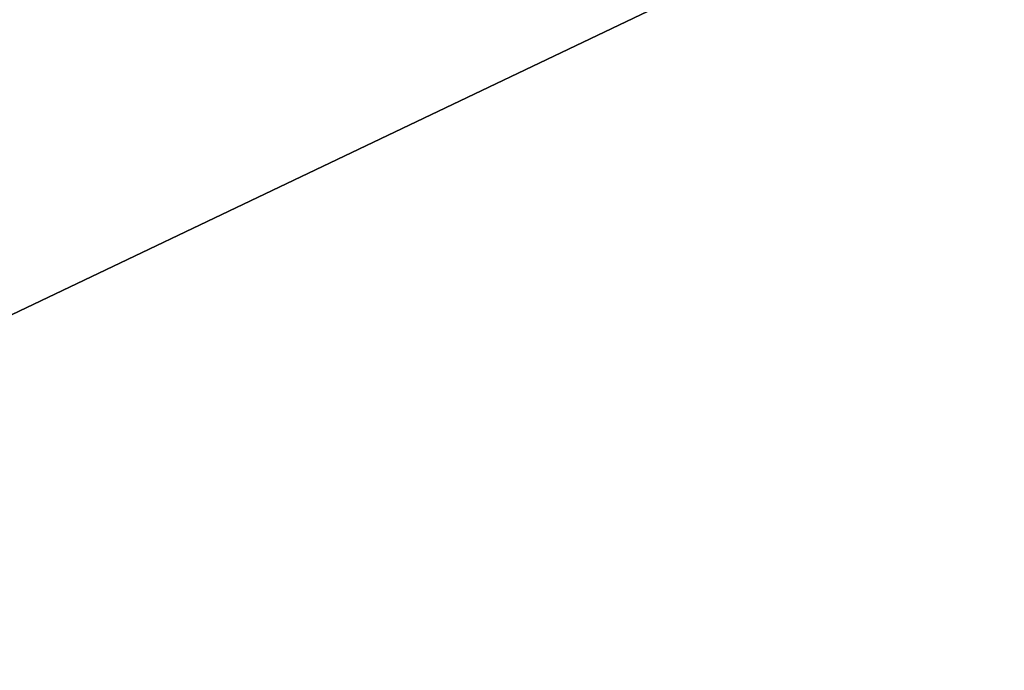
# Model space of a CAD drawing. Extents: x -250 to 250, y -968 to 894.
# Tile 340 of 656: x 3.504 to 3.96, y -818.494 to -818.192. Entities that reach past the tile are written whole.
import ezdxf

# ---------------------------------------------------------------- set-up
doc = ezdxf.new("R2010")
doc.units = 0
doc.header["$LTSCALE"] = 3.583593
for name, color, linetype in [('112', 7, 'CONTINUOUS'), ('113', 7, 'CONTINUOUS'), ('115', 7, 'CONTINUOUS'), ('133', 7, 'CONTINUOUS'), ('6', 7, 'CONTINUOUS'), ('988', 7, 'CONTINUOUS'), ('997', 7, 'CONTINUOUS')]:
    doc.layers.add(name, color=color, linetype=linetype)

msp = doc.modelspace()

# ---------------------------------------------------------------- linework, layer by layer
at = {"layer": '112', "color": 7, "linetype": 'CONTINUOUS'}
for points in [[(14.36393, -800.99128, -68.65), (0, -819.35832, -68.65), (12.85708, -799.69742, -68.65), (14.36393, -800.99128, -68.65)], [(14.36393, -800.99128, -68.65), (0, -820.9, -68.65), (0, -819.35832, -68.65), (14.36393, -800.99128, -68.65)]]:
    msp.add_3dface(points, dxfattribs=at)
at = {"layer": '113', "color": 7, "linetype": 'CONTINUOUS'}
msp.add_3dface([(0, -820, -15.65), (9.02198, -814.71607, -15.65), (0, -817.1, -15.65), (0, -820, -15.65)], dxfattribs=at)
at = {"layer": '115', "color": 7, "linetype": 'CONTINUOUS'}
for points in [[(0, -821, -56.75), (14.46484, -800.99625, -68.55), (3.51969, -820.35698, -55.37323), (0, -821, -56.75)], [(0, -821, -56.75), (0, -821, -68.55), (14.46484, -800.99625, -68.55), (0, -821, -56.75)], [(3.51969, -820.35698, -55.37323), (14.46484, -800.99625, -68.55), (5.14908, -819.59874, -51.65), (3.51969, -820.35698, -55.37323)], [(0, -821, -16.65), (4.08968, -820.12711, -27.05004), (9.82914, -815.30637, -16.65), (0, -821, -16.65)]]:
    msp.add_3dface(points, dxfattribs=at)
at = {"layer": '133', "color": 7, "linetype": 'CONTINUOUS'}
for points in [[(9.02198, -814.71607, -15.65), (0, -820, -15.65), (9.82914, -815.30637, -16.65), (9.02198, -814.71607, -15.65)], [(0, -821, -16.65), (9.82914, -815.30637, -16.65), (0, -820.70711, -15.94289), (0, -821, -16.65)], [(9.82914, -815.30637, -16.65), (0, -820, -15.65), (0, -820.70711, -15.94289), (9.82914, -815.30637, -16.65)]]:
    msp.add_3dface(points, dxfattribs=at)
at = {"layer": '6', "color": 7, "linetype": 'CONTINUOUS'}
for points in [[(210, -814, 11), (-210, -814, 11), (-210, -825, 0.00006), (210, -814, 11)], [(-210, -814, -11), (210, -825, 0.00006), (-210, -825, 0.00006), (-210, -814, -11)], [(210, -825, 0.00006), (210, -814, 11), (-210, -825, 0.00006), (210, -825, 0.00006)], [(210, -814, -11), (210, -825, 0.00006), (-210, -814, -11), (210, -814, -11)]]:
    msp.add_3dface(points, dxfattribs=at)
at = {"layer": '988', "color": 7, "linetype": 'CONTINUOUS'}
for points in [[(0, -821, -68.55), (14.36393, -800.99128, -68.65), (14.46484, -800.99625, -68.55), (0, -821, -68.55)], [(14.36393, -800.99128, -68.65), (0, -821, -68.55), (0, -820.97071, -68.62071), (14.36393, -800.99128, -68.65)], [(0, -820.9, -68.65), (14.36393, -800.99128, -68.65), (0, -820.97071, -68.62071), (0, -820.9, -68.65)]]:
    msp.add_3dface(points, dxfattribs=at)
at = {"layer": '997', "color": 7, "linetype": 'CONTINUOUS'}
for points in [[(12.85708, -799.69742, -68.65), (0, -819.35832, -68.65), (6.81241, -812.72698, -68.55), (12.85708, -799.69742, -68.65)], [(0, -819.35832, -68.65), (0, -818.13358, -68.62499), (6.81241, -812.72698, -68.55), (0, -819.35832, -68.65)]]:
    msp.add_3dface(points, dxfattribs=at)

doc.saveas('drawing.dxf')
